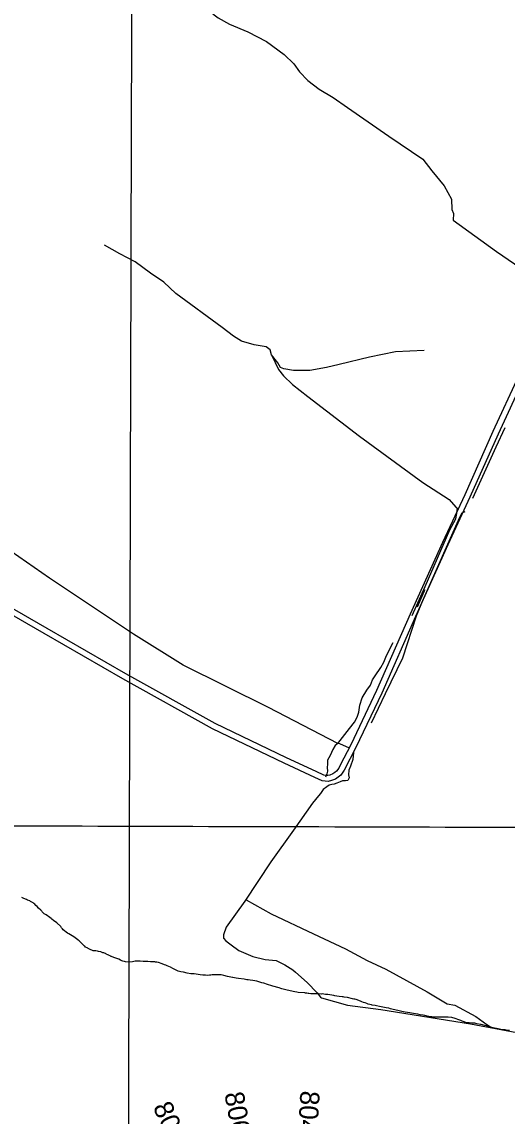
# Model space of a CAD drawing. Extents: x 3146026 to 3183936, y 897894 to 923344.
# Drawn here: x 3175842 to 3178351, y 913917 to 919568 of the extents above; entities that cross this region are included whole.
import ezdxf

# ---------------------------------------------------------------- set-up
doc = ezdxf.new("R2010")
doc.units = 0
for name, color, linetype in [('V-GRID-MAJR', 7, 'Continuous'), ('V-ROAD-CNTR', 7, 'Continuous'), ('V-SITE-VEGE', 7, 'Continuous'), ('V-SURV-IDEN', 7, 'Continuous'), ('V-TOPO-SHOR', 7, 'Continuous')]:
    doc.layers.add(name, color=color, linetype=linetype)

msp = doc.modelspace()

# ---------------------------------------------------------------- linework, layer by layer
at = {"layer": 'V-GRID-MAJR'}
for points in [[(3176363.2260000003, 903290.974), (3176380.857, 909351.9), (3176398.4930000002, 915414.772), (3176416.13, 921477.6900000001), (3176416.136, 921479.588)], [(3150289.887, 915500.214), (3155511.603, 915481.6070000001), (3160733.322, 915463.759), (3165955.043, 915446.67), (3171176.767, 915430.341), (3176398.4930000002, 915414.772), (3181620.222, 915399.962)]]:
    msp.add_spline(points, degree=3, dxfattribs=at)
at = {"layer": 'V-ROAD-CNTR'}
for points in [[(3179163.6226359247, 919455.5470611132), (3179142.932677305, 919394.7071827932), (3179055.503852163, 919194.3875834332), (3178926.799109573, 918897.2371777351), (3178817.753327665, 918662.9436463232), (3178658.410646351, 918299.6523729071), (3178548.181866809, 918041.856888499), (3178409.775143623, 917738.5954950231), (3178277.2434086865, 917451.6890688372), (3178130.9767012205, 917125.2167217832)], [(3179190.5235821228, 919441.470089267), (3179170.9306213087, 919383.8592044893), (3179083.0157971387, 919182.425607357), (3178954.1670548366, 918884.9432023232), (3178845.0932729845, 918650.5876710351), (3178685.9405912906, 918287.7303967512), (3178575.623811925, 918029.7309127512), (3178437.039089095, 917726.0775200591), (3178304.5513540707, 917439.2650936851), (3178158.354646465, 917112.9507463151)], [(3177363.123236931, 915696.1705798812), (3177210.6855418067, 915766.8764384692), (3176840.6472818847, 915943.9540843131), (3176378.8922053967, 916201.4085694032), (3175972.3610184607, 916434.5711030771), (3175546.8248695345, 916680.2836116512), (3175061.536840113, 916965.916040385), (3174544.3438745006, 917280.013412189), (3174023.5759160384, 917612.9327463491), (3173863.409236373, 917720.9415303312), (3173756.353450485, 917788.9263943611), (3173748.2664666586, 917792.6943868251)], [(3177356.825249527, 915666.0216401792), (3177197.899567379, 915739.7364927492), (3176826.8553094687, 915917.2961376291), (3176364.124234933, 916175.2946216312), (3175957.3970483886, 916408.5691550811), (3175531.7148997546, 916654.3656634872), (3175046.140870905, 916940.1660918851), (3174528.4759062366, 917254.551463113), (3174007.1079489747, 917587.8547965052), (3173846.9792692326, 917695.8375805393), (3173741.9174793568, 917762.5564471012), (3173729.495504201, 917768.3434355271)], [(3178131.072701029, 917125.4267213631), (3178016.5229301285, 916879.9302123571), (3177849.082265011, 916508.5119551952), (3177675.8486114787, 916114.5087432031), (3177541.8558794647, 915834.3583035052), (3177487.413988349, 915728.9125143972)], [(3178158.258646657, 917112.7407467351), (3178043.7908755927, 916867.4222373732), (3177876.488210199, 916496.309979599), (3177703.1185569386, 916101.9967682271), (3177568.721825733, 915821.0023302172), (3177507.911947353, 915703.2215657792)], [(3177887.194000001, 916547.2469999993), (3177923.829000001, 916629.3349999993), (3177927.079000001, 916636.6669999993)], [(3177507.911947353, 915703.2215657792), (3177505.0489530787, 915697.6755768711), (3177490.694981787, 915678.5486151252), (3177477.1980087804, 915666.7976386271), (3177462.493038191, 915657.237657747), (3177443.2500766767, 915649.4696732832), (3177425.3691124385, 915645.2966816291), (3177409.186144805, 915646.2786796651), (3177393.880175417, 915648.8346745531), (3177356.825249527, 915666.0216401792)], [(3177487.413988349, 915728.9125143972), (3177479.5450040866, 915713.6715448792), (3177468.6030259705, 915699.0925740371), (3177459.0840450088, 915690.803590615), (3177448.5730660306, 915683.971604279), (3177434.172094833, 915678.1576159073), (3177422.8151175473, 915675.5066212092), (3177412.5741380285, 915676.128619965), (3177402.822157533, 915677.7566167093), (3177363.123236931, 915696.1705798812)]]:
    msp.add_lwpolyline(points, dxfattribs=at)
at = {"layer": 'V-SITE-VEGE'}
for p, q in [((3175851.687, 915040.6609999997), (3175841.6970000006, 915045.568)), ((3175865.824, 915035.7819999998), (3175851.687, 915040.6609999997)), ((3175871.6550000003, 915032.5059999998), (3175865.824, 915035.7819999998)), ((3175882.468, 915028.4319999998), (3175871.6550000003, 915032.5059999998)), ((3175886.6380000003, 915025.1429999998), (3175882.468, 915028.4319999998)), ((3175899.9620000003, 915017.7699999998), (3175886.6380000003, 915025.1429999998)), ((3175903.307, 915014.4749999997), (3175899.9620000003, 915017.7699999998)), ((3175908.308, 915011.1919999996), (3175903.307, 915014.4749999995)), ((3175914.161, 915004.5959999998), (3175908.3080000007, 915011.1919999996)), ((3175920.002, 914999.6599999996), (3175914.161, 915004.5959999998)), ((3175928.364, 914990.5929999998), (3175920.0020000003, 914999.6599999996)), ((3175940.052, 914979.8929999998), (3175928.364, 914990.5929999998)), ((3175944.236, 914974.9429999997), (3175940.052, 914979.8929999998)), ((3175945.911, 914972.4639999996), (3175944.236, 914974.9429999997)), ((3175953.429, 914965.0509999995), (3175945.911, 914972.4639999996)), ((3175957.595, 914962.5909999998), (3175953.429, 914965.0509999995)), ((3175960.102, 914960.1209999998), (3175957.595, 914962.5909999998)), ((3175966.7660000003, 914956.0189999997), (3175960.102, 914960.1209999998)), ((3175985.941, 914942.8789999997), (3175966.7660000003, 914956.0189999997)), ((3175992.6180000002, 914937.1179999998), (3175985.941, 914942.8789999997)), ((3175996.79, 914933.8309999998), (3175992.6180000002, 914937.1179999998)), ((3176005.961, 914927.2589999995), (3175996.79, 914933.8309999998)), ((3176022.633, 914915.7589999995), (3176005.961, 914927.2589999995)), ((3176042.683, 914895.9899999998), (3176022.633, 914915.7589999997)), ((3176046.042, 914890.2069999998), (3176042.683, 914895.9899999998)), ((3176051.062, 914884.4369999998), (3176046.0420000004, 914890.2069999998)), ((3176054.414, 914879.4809999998), (3176051.062, 914884.4369999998)), ((3176076.934, 914862.2169999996), (3176054.414, 914879.4809999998)), ((3176085.259, 914858.1269999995), (3176076.934, 914862.2169999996)), ((3176110.251, 914843.3709999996), (3176085.259, 914858.1269999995)), ((3176116.923, 914838.4389999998), (3176110.251, 914843.3709999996)), ((3176130.276, 914826.9169999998), (3176116.923, 914838.4389999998)), ((3176132.775, 914826.1079999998), (3176130.276, 914826.9169999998)), ((3176137.778, 914821.9939999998), (3176132.775, 914826.1079999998)), ((3176159.487, 914802.2349999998), (3176137.778, 914821.9939999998)), ((3176162, 914798.9329999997), (3176159.487, 914802.2349999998)), ((3176164.505, 914796.4629999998), (3176162, 914798.9329999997)), ((3176167.841, 914793.9979999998), (3176164.505, 914796.4629999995)), ((3176171.1890000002, 914789.8729999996), (3176167.841, 914793.9979999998)), ((3176178.685, 914785.7789999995), (3176171.1890000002, 914789.8729999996)), ((3176182.015, 914784.1429999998), (3176178.685, 914785.7789999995)), ((3176183.684, 914782.4939999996), (3176182.015, 914784.1429999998)), ((3176194.497, 914778.4249999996), (3176183.684, 914782.4939999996)), ((3176206.159, 914771.8669999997), (3176194.497, 914778.4249999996)), ((3176210.312, 914771.0659999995), (3176206.159, 914771.8669999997)), ((3176220.274, 914770.3059999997), (3176210.312, 914771.0659999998)), ((3176224.421, 914770.3349999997), (3176220.274, 914770.3059999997)), ((3176232.727, 914768.7359999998), (3176224.421, 914770.3349999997)), ((3176238.542, 914767.9469999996), (3176232.727, 914768.7359999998)), ((3176249.349, 914764.7029999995), (3176238.542, 914767.9469999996)), ((3176260.992, 914760.6379999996), (3176249.349, 914764.7029999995)), ((3176265.975, 914759.8429999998), (3176260.992, 914760.6379999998)), ((3176276.788, 914755.7719999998), (3176265.975, 914759.8429999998)), ((3176280.13, 914752.4759999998), (3176276.788, 914755.7719999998)), ((3176285.949, 914750.8589999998), (3176280.13, 914752.4759999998)), ((3176290.948, 914747.5739999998), (3176285.949, 914750.8589999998)), ((3176293.4450000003, 914746.7629999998), (3176290.948, 914747.5739999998)), ((3176298.44, 914744.3069999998), (3176293.4450000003, 914746.7629999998)), ((3176300.111, 914742.6599999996), (3176298.44, 914744.3069999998)), ((3176302.603, 914741.8489999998), (3176300.111, 914742.6599999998)), ((3176303.441, 914741.0239999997), (3176302.603, 914741.8489999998)), ((3176305.1, 914741.0359999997), (3176303.441, 914741.0239999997)), ((3176309.257, 914739.4059999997), (3176305.1, 914741.0359999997)), ((3176321.732, 914735.3469999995), (3176309.257, 914739.4059999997)), ((3176326.725, 914732.8939999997), (3176321.732, 914735.3469999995)), ((3176337.534, 914729.6489999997), (3176326.725, 914732.8939999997)), ((3176343.358, 914727.2019999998), (3176337.534, 914729.6489999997)), ((3176351.684, 914723.1119999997), (3176343.358, 914727.2019999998)), ((3176359.173, 914719.8479999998), (3176351.684, 914723.1119999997)), ((3176363.333, 914718.2179999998), (3176359.173, 914719.8479999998)), ((3176371.645, 914715.7869999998), (3176363.333, 914718.2179999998)), ((3176378.293, 914714.1749999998), (3176371.645, 914715.7869999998)), ((3176396.555, 914712.6429999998), (3176378.293, 914714.1749999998)), ((3176413.963, 914714.4249999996), (3176396.555, 914712.6429999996)), ((3176421.42, 914716.1369999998), (3176413.963, 914714.4249999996)), ((3176427.214, 914717.8369999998), (3176421.42, 914716.1369999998)), ((3176441.316, 914717.9349999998), (3176427.214, 914717.8369999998)), ((3176453.7660000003, 914717.1939999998), (3176441.316, 914717.9349999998)), ((3176469.534, 914716.4749999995), (3176453.7660000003, 914717.1939999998)), ((3176472.024, 914716.4909999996), (3176469.534, 914716.4749999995)), ((3176480.3310000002, 914714.8899999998), (3176472.024, 914716.4909999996)), ((3176493.6040000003, 914714.9839999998), (3176480.3310000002, 914714.8899999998)), ((3176506.052, 914714.2399999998), (3176493.6040000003, 914714.9839999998)), ((3176529.286, 914713.5749999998), (3176506.052, 914714.24)), ((3176531.781, 914712.7639999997), (3176529.286, 914713.5749999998)), ((3176535.93, 914712.7919999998), (3176531.781, 914712.7639999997)), ((3176540.0810000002, 914711.9919999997), (3176535.93, 914712.7919999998)), ((3176547.554, 914711.2129999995), (3176540.0810000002, 914711.9919999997)), ((3176566.691, 914703.0519999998), (3176547.554, 914711.2129999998)), ((3176578.336, 914698.9869999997), (3176566.691, 914703.0519999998)), ((3176585.819, 914696.5499999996), (3176578.336, 914698.9869999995)), ((3176593.309, 914693.2829999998), (3176585.819, 914696.5499999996)), ((3176609.953, 914685.9349999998), (3176593.309, 914693.2829999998)), ((3176622.443, 914679.3849999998), (3176609.953, 914685.9349999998)), ((3176642.4220000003, 914669.5689999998), (3176622.443, 914679.3849999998)), ((3176649.911, 914666.3049999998), (3176642.4220000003, 914669.5689999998)), ((3176656.565, 914663.8619999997), (3176649.911, 914666.3049999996)), ((3176663.213, 914662.2499999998), (3176656.565, 914663.8619999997)), ((3176676.505, 914659.8539999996), (3176663.213, 914662.2499999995)), ((3176696.444, 914655.8459999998), (3176676.505, 914659.8539999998)), ((3176714.716, 914652.6569999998), (3176696.444, 914655.8459999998)), ((3176725.507, 914651.9009999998), (3176714.716, 914652.6569999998)), ((3176732.145, 914651.9479999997), (3176725.507, 914651.9009999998)), ((3176742.11, 914650.3589999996), (3176732.145, 914651.9479999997)), ((3176762.873, 914647.1869999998), (3176742.11, 914650.3589999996)), ((3176777.8170000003, 914645.6299999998), (3176762.873, 914647.187)), ((3176783.623, 914645.6729999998), (3176777.8170000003, 914645.6299999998)), ((3176790.267, 914644.8909999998), (3176783.623, 914645.6729999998)), ((3176799.397, 914644.1249999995), (3176790.267, 914644.8909999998)), ((3176811.828, 914645.8719999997), (3176799.397, 914644.1249999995)), ((3176818.466, 914645.9169999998), (3176811.828, 914645.8719999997)), ((3176825.095, 914646.7939999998), (3176818.466, 914645.9169999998)), ((3176842.524, 914646.0869999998), (3176825.095, 914646.7939999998)), ((3176848.33, 914646.1279999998), (3176842.524, 914646.0869999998)), ((3176862.426, 914647.0579999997), (3176848.33, 914646.1279999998)), ((3176871.558, 914646.2919999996), (3176862.426, 914647.0579999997)), ((3176886.508, 914643.9079999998), (3176871.558, 914646.2919999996)), ((3176903.97, 914638.2229999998), (3176886.508, 914643.9079999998)), ((3176930.557, 914632.6029999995), (3176903.97, 914638.2229999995)), ((3176933.045, 914632.6189999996), (3176930.557, 914632.6029999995)), ((3176940.5160000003, 914631.8409999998), (3176933.045, 914632.6189999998)), ((3176948.823, 914630.2419999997), (3176940.5160000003, 914631.8409999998)), ((3176961.281, 914628.6709999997), (3176948.823, 914630.242)), ((3176990.348, 914623.8969999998), (3176961.281, 914628.6709999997)), ((3176998.651, 914623.1249999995), (3176990.348, 914623.8969999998)), ((3177005.299, 914621.5109999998), (3176998.651, 914623.1249999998)), ((3177011.9420000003, 914620.7289999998), (3177005.299, 914621.5109999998)), ((3177022.737, 914619.1459999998), (3177011.9420000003, 914620.729)), ((3177036.029, 914616.7489999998), (3177022.737, 914619.1459999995)), ((3177056.791, 914613.5769999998), (3177036.029, 914616.7489999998)), ((3177066.7630000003, 914611.1579999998), (3177056.791, 914613.5769999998)), ((3177081.736, 914605.4569999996), (3177066.7630000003, 914611.1579999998)), ((3177092.537, 914603.0439999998), (3177081.736, 914605.4569999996)), ((3177111.659, 914597.3709999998), (3177092.537, 914603.0439999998)), ((3177133.2800000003, 914590.0559999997), (3177111.659, 914597.3709999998)), ((3177139.097, 914588.4379999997), (3177133.2800000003, 914590.0559999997)), ((3177171.5100000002, 914580.3689999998), (3177139.097, 914588.438)), ((3177180.665, 914576.2849999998), (3177171.5100000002, 914580.3689999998)), ((3177185.654, 914574.6609999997), (3177180.665, 914576.2849999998)), ((3177199.781, 914571.4409999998), (3177185.654, 914574.6609999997)), ((3177206.435, 914568.9999999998), (3177199.781, 914571.4409999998)), ((3177228.037, 914564.1729999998), (3177206.435, 914568.9999999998)), ((3177252.9590000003, 914559.3709999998), (3177228.037, 914564.1730000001)), ((3177262.927, 914557.7789999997), (3177252.9590000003, 914559.3709999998)), ((3177269.575, 914556.1719999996), (3177262.927, 914557.7789999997)), ((3177304.44, 914553.0959999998), (3177269.575, 914556.1719999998)), ((3177307.762, 914552.2909999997), (3177304.44, 914553.0959999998)), ((3177314.4050000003, 914551.5059999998), (3177307.762, 914552.2909999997)), ((3177322.7120000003, 914549.9069999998), (3177314.4050000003, 914551.506)), ((3177325.202, 914549.9229999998), (3177322.7120000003, 914549.9069999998)), ((3177335.17, 914548.3339999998), (3177325.202, 914549.9229999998)), ((3177351.761, 914548.4509999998), (3177335.17, 914548.3339999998)), ((3177359.22, 914549.3329999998), (3177351.761, 914548.4509999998)), ((3177365.034, 914548.5449999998), (3177359.22, 914549.3329999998)), ((3177374.987, 914548.6139999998), (3177365.034, 914548.5449999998)), ((3177389.102, 914547.0539999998), (3177374.987, 914548.6139999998)), ((3177394.073, 914547.9179999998), (3177389.102, 914547.0539999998)), ((3177410.682, 914545.5469999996), (3177394.073, 914547.9179999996)), ((3177423.132, 914544.8029999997), (3177410.682, 914545.5469999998)), ((3177453.866, 914539.2119999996), (3177423.132, 914544.8029999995)), ((3177460.5100000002, 914538.4299999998), (3177453.866, 914539.212)), ((3177469.646, 914536.8339999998), (3177460.5100000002, 914538.4299999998)), ((3177481.276, 914534.4279999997), (3177469.646, 914536.8339999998)), ((3177497.879, 914532.8859999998), (3177481.276, 914534.4279999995)), ((3177502.029, 914532.9149999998), (3177497.879, 914532.8859999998)), ((3177507.847, 914531.2949999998), (3177502.029, 914532.9149999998)), ((3177524.4560000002, 914528.9229999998), (3177507.847, 914531.2949999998)), ((3177551.044, 914523.3029999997), (3177524.4560000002, 914528.9229999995)), ((3177557.691, 914521.6889999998), (3177551.044, 914523.3029999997)), ((3177563.504, 914520.9009999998), (3177557.691, 914521.6889999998)), ((3177570.151, 914519.2889999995), (3177563.504, 914520.9009999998)), ((3177584.295, 914513.5809999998), (3177570.151, 914519.2889999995)), ((3177595.938, 914509.5139999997), (3177584.295, 914513.5809999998)), ((3177598.438, 914507.8739999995), (3177595.938, 914509.5139999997)), ((3177608.4220000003, 914503.7939999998), (3177598.4380000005, 914507.8739999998)), ((3177616.733, 914501.3629999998), (3177608.4220000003, 914503.7939999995)), ((3177625.056, 914498.1049999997), (3177616.733, 914501.3629999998)), ((3177632.538, 914495.6679999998), (3177625.056, 914498.1049999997)), ((3177649.989, 914491.6429999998), (3177632.538, 914495.6679999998)), ((3177652.483, 914490.8299999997), (3177649.989, 914491.6429999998)), ((3177668.269, 914487.6229999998), (3177652.483, 914490.8299999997)), ((3177674.917, 914486.0089999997), (3177668.269, 914487.623)), ((3177690.701, 914482.8019999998), (3177674.917, 914486.0089999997)), ((3177716.446, 914478.8349999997), (3177690.701, 914482.8019999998)), ((3177724.755, 914477.2329999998), (3177716.446, 914478.8349999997)), ((3177739.7090000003, 914474.0199999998), (3177724.755, 914477.2329999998)), ((3177748.022, 914471.5909999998), (3177739.7090000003, 914474.0199999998)), ((3177761.3200000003, 914468.3659999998), (3177748.022, 914471.5909999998)), ((3177785.4250000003, 914461.8979999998), (3177761.3200000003, 914468.3659999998)), ((3177792.066, 914461.1159999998), (3177785.4250000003, 914461.8979999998)), ((3177798.714, 914459.5039999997), (3177792.066, 914461.1159999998)), ((3177806.198, 914457.0669999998), (3177798.714, 914459.5039999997)), ((3177822.813, 914453.8659999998), (3177806.198, 914457.0669999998)), ((3177846.9, 914449.8869999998), (3177822.813, 914453.8659999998)), ((3177856.865, 914448.2949999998), (3177846.9, 914449.887)), ((3177865.997, 914447.5309999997), (3177856.865, 914448.2949999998)), ((3177889.254, 914443.5459999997), (3177865.997, 914447.5309999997)), ((3177901.721, 914440.3139999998), (3177889.254, 914443.5459999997)), ((3177915.841, 914437.9259999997), (3177901.721, 914440.3139999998)), ((3177922.489, 914436.3119999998), (3177915.841, 914437.9259999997)), ((3177925.807, 914436.3369999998), (3177922.489, 914436.3119999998)), ((3177931.625, 914434.7169999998), (3177925.807, 914436.337)), ((3177937.44, 914433.9289999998), (3177931.625, 914434.7169999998)), ((3177945.7460000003, 914432.3269999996), (3177937.44, 914433.9289999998)), ((3177951.571, 914429.8819999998), (3177945.7460000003, 914432.3269999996)), ((3177960.697, 914429.9449999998), (3177951.571, 914429.8819999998)), ((3177968.174, 914428.3369999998), (3177960.697, 914429.9449999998)), ((3178027.904, 914428.7569999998), (3177968.174, 914428.3369999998)), ((3178045.328, 914428.0509999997), (3178027.904, 914428.7569999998)), ((3178064.4220000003, 914426.5249999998), (3178045.328, 914428.0509999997)), ((3178081.883, 914420.8399999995), (3178064.4220000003, 914426.5249999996)), ((3178101.009, 914414.3369999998), (3178081.883, 914420.8399999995)), ((3178106.004, 914411.8839999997), (3178101.009, 914414.3369999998)), ((3178110.987, 914411.0889999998), (3178106.004, 914411.8839999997)), ((3178118.477, 914407.8229999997), (3178110.987, 914411.0889999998)), ((3178123.466, 914406.1989999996), (3178118.477, 914407.8229999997)), ((3178136.774, 914401.3139999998), (3178123.466, 914406.1989999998)), ((3178150.895, 914398.9239999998), (3178136.774, 914401.3139999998)), ((3178153.389, 914398.1129999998), (3178150.895, 914398.9239999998)), ((3178168.333, 914396.5589999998), (3178153.389, 914398.1129999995)), ((3178183.267, 914396.6629999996), (3178168.333, 914396.5589999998)), ((3178193.237, 914394.2459999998), (3178183.267, 914396.6629999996)), ((3178212.347, 914390.2299999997), (3178193.237, 914394.2459999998)), ((3178216.494, 914390.2589999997), (3178212.347, 914390.2299999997)), ((3178235.614, 914384.5859999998), (3178216.494, 914390.2589999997)), ((3178243.923, 914382.9869999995), (3178235.614, 914384.5859999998)), ((3178258.06, 914378.1079999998), (3178243.923, 914382.987)), ((3178278.004, 914373.2709999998), (3178258.06, 914378.1079999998)), ((3178285.487, 914370.8339999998), (3178278.004, 914373.2709999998)), ((3178296.284, 914369.2509999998), (3178285.487, 914370.8339999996)), ((3178304.5870000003, 914368.4789999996), (3178296.284, 914369.2509999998)), ((3178317.053, 914365.2489999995), (3178304.5870000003, 914368.4789999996)), ((3178339.474, 914362.0889999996), (3178317.053, 914365.2489999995)), ((3178350.276, 914359.6739999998), (3178339.474, 914362.0889999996)), ((3178361.896, 914358.9269999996), (3178350.276, 914359.6739999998))]:
    msp.add_line(p, q, dxfattribs=at)
at = {"layer": 'V-TOPO-SHOR'}
for points in [[(3176829.0991848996, 919608.4864563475), (3176856.4894863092, 919588.1137898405), (3176915.6220573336, 919555.5284250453), (3177009.733675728, 919515.8167428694), (3177105.6405004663, 919465.7147115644), (3177196.977769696, 919399.1839502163), (3177247.406404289, 919350.278649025), (3177277.380721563, 919310.1860779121), (3177319.6493879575, 919265.6327449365), (3177378.455578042, 919220.6442373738), (3177451.786498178, 919177.3421425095), (3177524.89983102, 919125.7712857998), (3177738.201448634, 918977.4234775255), (3177915.055193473, 918858.9954785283), (3177961.023066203, 918797.7958282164), (3178025.2148753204, 918721.636273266), (3178062.696398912, 918652.385448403), (3178065.416462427, 918598.5297027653), (3178073.1412560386, 918577.6402108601), (3178072.270906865, 918544.5651634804), (3178295.5276990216, 918381.4750378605), (3178573.891474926, 918190.0427220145)], [(3177921.1221624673, 917871.0688825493), (3177774.079655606, 917864.5951047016), (3177638.8963232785, 917837.1230413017), (3177482.714705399, 917797.7918033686), (3177416.1294360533, 917782.9949780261), (3177330.8850557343, 917766.620533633), (3177246.075850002, 917766.7836129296), (3177196.6808662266, 917776.3578985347), (3177178.239342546, 917783.0490413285), (3177164.3673743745, 917806.1689141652), (3177132.380263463, 917848.3830725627), (3177124.7642634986, 917873.4069453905), (3177104.527533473, 917890.4884373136), (3177042.729406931, 917900.389103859), (3176977.0144867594, 917918.6673258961), (3176936.323439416, 917944.5615478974), (3176877.5172493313, 917989.5500554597), (3176638.0493144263, 918165.4784984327), (3176575.4351243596, 918222.9789424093), (3176506.3473787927, 918270.3066245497), (3176427.1956650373, 918328.2422431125), (3176347.608776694, 918369.640337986), (3176268.1306819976, 918415.1728137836)], [(3177132.380263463, 917848.3830725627), (3177168.6378029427, 917771.924279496), (3177194.6953265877, 917740.2092638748), (3177241.098373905, 917695.5471372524), (3177320.141294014, 917633.4771377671), (3177587.7883398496, 917427.8464728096), (3177914.567956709, 917189.6304430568), (3178050.8394478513, 917101.2310469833), (3178097.024907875, 917048.3001585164)], [(3177475.7271038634, 915842.0936905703), (3177116.5253127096, 916027.378720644), (3176675.4518554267, 916245.8474806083), (3176419.0112222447, 916405.6735744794), (3175983.9216378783, 916694.3180164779), (3175626.4061482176, 916943.685950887), (3175402.1702132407, 917069.5666482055), (3175232.007611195, 917206.436170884), (3175110.804818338, 917317.1938842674), (3175030.075485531, 917393.7886138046), (3174969.6916763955, 917457.4362323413), (3174886.591000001, 917563.8829999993)], [(3178173.0756692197, 917108.3575866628), (3178293.8427316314, 917374.1005213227), (3178340.9255724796, 917473.1897269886)], [(3178131.89516164, 917037.0394601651), (3178116.200844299, 917030.2122697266), (3178104.2601301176, 917008.8059524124), (3177912.936830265, 916577.3612887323), (3177880.868290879, 916498.563209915), (3177808.9521328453, 916281.1817193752), (3177719.301609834, 916097.3648476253), (3177648.1197533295, 915947.194245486)], [(3177859.2443862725, 916502.2351622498), (3177926.2918618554, 916652.5145580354), (3177926.2918618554, 916652.5145580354), (3178053.967654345, 916944.9677782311), (3178084.431431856, 917002.0875556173), (3178090.3337651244, 917029.8586347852), (3178092.9449238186, 917050.4761425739)], [(3177475.7271038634, 915842.0936905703), (3177535.675516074, 915919.1238170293), (3177561.3521507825, 915951.5461025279), (3177574.4624522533, 915978.0931975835), (3177583.383975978, 916002.6818958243), (3177589.50389654, 916038.721736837), (3177601.8797853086, 916076.6655778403), (3177624.646023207, 916116.4046251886), (3177643.9578960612, 916142.7885297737), (3177653.994610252, 916170.4508152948), (3177669.0089117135, 916190.7419421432), (3177697.024721, 916233.4457831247), (3177713.2630065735, 916260.9448781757), (3177726.590895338, 916295.7607350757), (3177761.4610378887, 916363.1076711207)], [(3177536.0836589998, 915816.7162939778), (3177486.0086593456, 915839.7545159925), (3177475.7271038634, 915842.0936905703), (3177461.9911833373, 915831.0777223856), (3177450.0504691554, 915809.6714050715), (3177434.7641835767, 915779.0443259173), (3177421.7082789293, 915754.5644213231), (3177421.1643106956, 915733.8925167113), (3177420.7291361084, 915717.3549930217), (3177421.2459615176, 915697.6894852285), (3177418.852390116, 915685.3407392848), (3177411.1548505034, 915667.9600092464)], [(3177556.2115953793, 915795.5004211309), (3177553.165262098, 915758.3453896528), (3177540.898166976, 915724.5359295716), (3177532.0854368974, 915704.081612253), (3177530.426278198, 915680.3361203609), (3177533.119087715, 915664.7505966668), (3177530.8343099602, 915656.5362316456), (3177526.536738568, 915650.4434539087), (3177514.0791989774, 915648.7026443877), (3177499.608865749, 915649.0834221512), (3177488.103326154, 915644.2146285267), (3177469.2810247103, 915636.435438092), (3177456.7146914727, 915630.5602476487), (3177444.257151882, 915628.8194381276), (3177430.738818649, 915626.0722317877), (3177418.1180885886, 915618.1298508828), (3177399.132596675, 915604.1490890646), (3177386.185485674, 915583.8035653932), (3177374.462358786, 915570.6660099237), (3177343.481755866, 915533.2117403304), (3177245.6984074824, 915394.0842492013), (3177129.6639798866, 915229.5792503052), (3176995.0520921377, 915027.2936008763), (3176897.377537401, 914892.300490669), (3176883.9408549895, 914853.3502528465), (3176884.512077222, 914835.7519355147), (3176895.5280454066, 914822.0160149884), (3176922.918346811, 914801.6433484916), (3176963.500600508, 914771.6147455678), (3177036.151504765, 914741.7765871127), (3177098.847234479, 914726.6807460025), (3177155.5589801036, 914720.0168572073), (3177200.493202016, 914698.1482224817), (3177242.245043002, 914673.2603972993), (3177256.3889952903, 914660.4764767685), (3177317.0447885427, 914607.1648105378), (3177368.371026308, 914553.064334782), (3177386.431772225, 914531.9028587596), (3177390.4573595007, 914527.6596841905), (3177526.021580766, 914490.9944464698), (3177697.1088176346, 914467.8747959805), (3178160.5947667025, 914393.6197968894), (3178714.3299373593, 914290.0978615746)], [(3177001.947250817, 915033.8351801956), (3177130.3851547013, 914962.1908951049), (3177350.0242801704, 914858.1516896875), (3177514.502025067, 914780.3874840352), (3177626.728786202, 914721.5815162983), (3177722.744404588, 914675.6138659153), (3177936.8619745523, 914558.2739145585), (3178040.7655770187, 914497.618343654), (3178079.879005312, 914490.383232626), (3178187.971385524, 914431.6860585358), (3178245.825575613, 914389.8255350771), (3178270.251083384, 914374.7024399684)]]:
    msp.add_lwpolyline(points, dxfattribs=at)

# ---------------------------------------------------------------- texts
at = {"layer": 'V-SURV-IDEN'}
for s, rotation, p in [('806+49.8', 280.4619444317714, (3176888.3086069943, 914033.3983816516)), ('804+44.7', 266.6091666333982, (3177282.289971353, 914050.2756087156)), ('808+48.0', 293.90861111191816, (3176517.3969256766, 913964.8132577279))]:
    msp.add_text(s, height=100, rotation=rotation, dxfattribs=at).set_placement(p)

doc.saveas('drawing.dxf')
